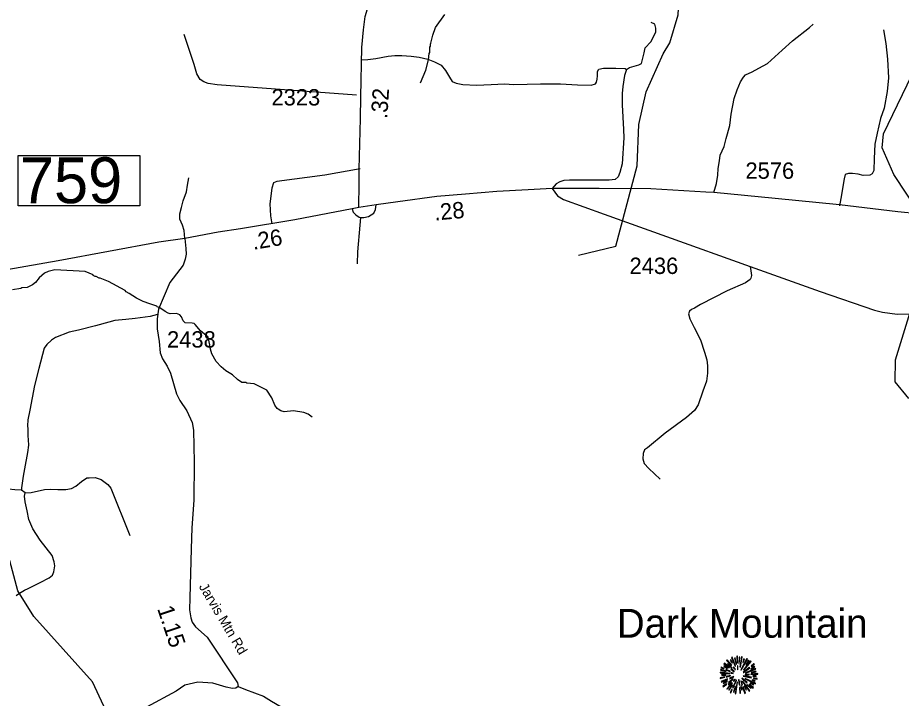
# Model space of a CAD drawing. Extents: x 1248089 to 1457196, y 820910 to 988753.
# Drawn here: x 1413674 to 1420415, y 877378 to 882572 of the extents above; entities that cross this region are included whole.
import ezdxf

# ---------------------------------------------------------------- set-up
doc = ezdxf.new("R2010")
doc.units = 0
for name, color, linetype in [('Exist Geographical Mountain Summit CELL', 7, 'Continuous'), ('Exist Geographical Mountain Summit Label', 7, 'Continuous'), ('Exist Hydrographic Misc Water Feature', 7, 'Continuous'), ('Exist Road Non-System Type 51', 7, 'Continuous'), ('Exist Road Secondary Type 51 Attributed', 7, 'Continuous'), ('Exist Road Secondary Type 51 Label', 7, 'Continuous'), ('Prop GRAU CAT1 Cell', 7, 'Continuous'), ('Prop Guardrail', 7, 'Continuous'), ('Prop Lane Lines', 7, 'Continuous')]:
    doc.layers.add(name, color=color, linetype=linetype)

msp = doc.modelspace()

# ---------------------------------------------------------------- linework, layer by layer
at = {"layer": 'Exist Geographical Mountain Summit CELL'}
for points in [[(1419082.2, 877666.9), (1419118.2, 877629.4), (1419121.5, 877631.9), (1419086.3, 877671.6)], [(1419109.8, 877668.3), (1419125.5, 877646.5), (1419127.3, 877648), (1419113.9, 877672.3)], [(1419120.7, 877690.1), (1419146.9, 877623.2), (1419149.8, 877624.3), (1419125.9, 877692.6)], [(1419154.6, 877638.1), (1419157.1, 877638.9), (1419148, 877686.8), (1419143.7, 877685.7)], [(1419159.3, 877699.5), (1419163.3, 877647.6), (1419166.5, 877648), (1419165.1, 877700.6)], [(1419175.3, 877645.4), (1419179.2, 877645.4), (1419182.9, 877692.6), (1419177.4, 877692.6)], [(1419187.3, 877617), (1419202.2, 877694.1), (1419196.7, 877695.9), (1419184, 877617.8)], [(1419190.5, 877595.2), (1419193.5, 877593.4), (1419242.1, 877678.1), (1419236.7, 877681.8)], [(1419205, 877652.3), (1419208.4, 877651.2), (1419217.8, 877678.1), (1419213.1, 877679.9)], [(1419211.6, 877596.7), (1419213.8, 877594.5), (1419269.4, 877658.8), (1419265.4, 877663.6)], [(1419249.1, 877668.3), (1419228, 877634.9), (1419230.9, 877633.7), (1419253.4, 877665.1)], [(1419036.1, 877593), (1419077.5, 877583.6), (1419078.6, 877586.9), (1419037.2, 877597.8)], [(1419039, 877612.3), (1419061.5, 877603.6), (1419062.6, 877606.5), (1419040.5, 877617.4)], [(1419060.8, 877623.2), (1419086.6, 877606.9), (1419088.8, 877609.5), (1419063.7, 877627.2)], [(1419061.9, 877642.1), (1419101.5, 877611.6), (1419103.7, 877613.8), (1419065.5, 877646.5)], [(1419077.5, 877595.2), (1419108, 877583.3), (1419109.2, 877585.4), (1419079.7, 877599.3)], [(1419090.2, 877639.2), (1419122.9, 877610.1), (1419125.1, 877612.3), (1419093.1, 877644.3)], [(1419113.9, 877600.7), (1419139, 877581.8), (1419141.1, 877584.7), (1419116.4, 877603.9)], [(1419133.5, 877613.8), (1419147.3, 877597.4), (1419149.4, 877599.6), (1419136.8, 877616.7)], [(1419164.7, 877626.2), (1419166.1, 877597), (1419168.8, 877597.4), (1419168.8, 877626.5)], [(1419208.4, 877576.7), (1419210.2, 877574.2), (1419258.8, 877610.1), (1419255.6, 877614.5)], [(1419225.4, 877573.8), (1419226.5, 877571.6), (1419304.6, 877600.3), (1419302.8, 877605)], [(1419269.4, 877601.8), (1419297, 877616.7), (1419294.1, 877621.8), (1419268, 877604.3)], [(1419269.4, 877624.7), (1419271.2, 877622.2), (1419294.1, 877638.5), (1419290.5, 877642.1)], [(1419032.1, 877534.2), (1419033.5, 877529.1), (1419069.5, 877539.7), (1419067.3, 877542.9)], [(1419033.5, 877572), (1419105.5, 877565), (1419105.8, 877568), (1419033.5, 877577)], [(1419041.9, 877506.5), (1419044.5, 877501.9), (1419089.9, 877521.8), (1419088.4, 877526.6)], [(1419045.6, 877554.6), (1419075.3, 877556), (1419075.3, 877559.6), (1419044.5, 877559.6)], [(1419077.9, 877545.5), (1419079, 877540.7), (1419112.1, 877549.1), (1419111.4, 877552.8)], [(1419095.7, 877500), (1419098.6, 877496.4), (1419133.1, 877524.8), (1419131.3, 877527.3)], [(1419105.5, 877531.3), (1419107.7, 877526.6), (1419136.4, 877541.8), (1419135.4, 877545.1)], [(1419114.2, 877570.9), (1419131.3, 877568.7), (1419131.7, 877570.9), (1419115, 877575.2)], [(1419198.6, 877530.2), (1419237.1, 877494.9), (1419239.6, 877499.3), (1419200.4, 877532.4)], [(1419209.8, 877547.3), (1419270.5, 877535.3), (1419271.6, 877539.7), (1419210.9, 877550.9)], [(1419223.6, 877527.7), (1419301.8, 877489.5), (1419303.6, 877494.9), (1419225.1, 877530.6)], [(1419224.4, 877561.1), (1419224.4, 877558.2), (1419254.5, 877558.2), (1419255.2, 877563.2)], [(1419267.6, 877560), (1419319.9, 877563.2), (1419320.3, 877568), (1419268, 877563.2)], [(1419271.2, 877573.8), (1419308, 877580.3), (1419306.5, 877585.8), (1419269.8, 877576)], [(1419282.5, 877548), (1419309, 877545.8), (1419309, 877550.2), (1419282.9, 877551.2)], [(1419286.5, 877530.9), (1419314.8, 877523.6), (1419315.5, 877529.1), (1419287.5, 877535.3)], [(1419053.2, 877469.9), (1419056.1, 877465.8), (1419084.4, 877487), (1419081.8, 877490.2)], [(1419059.4, 877490.6), (1419088.4, 877507.3), (1419086.3, 877510.9), (1419057.2, 877495.6)], [(1419084.1, 877450.2), (1419087, 877447.7), (1419127.7, 877495.3), (1419124.8, 877497.4)], [(1419099.4, 877481.5), (1419118.6, 877499.6), (1419115.3, 877501.9), (1419094.9, 877484.8)], [(1419124.1, 877481.5), (1419099, 877442.3), (1419102.2, 877439.7), (1419128.1, 877479.3)], [(1419127.3, 877460.1), (1419131.7, 877458.3), (1419158.2, 877516.7), (1419155.7, 877517.5)], [(1419134.2, 877509.5), (1419137.5, 877506.5), (1419147.6, 877522.9), (1419145.8, 877524.4)], [(1419139, 877424.8), (1419150.9, 877467.6), (1419147.3, 877468.1), (1419134.5, 877425.8)], [(1419148.7, 877414.7), (1419153.5, 877413.5), (1419166.1, 877502.9), (1419162.9, 877503.7)], [(1419174.2, 877518.6), (1419178.2, 877481.5), (1419182.6, 877481.8), (1419177.4, 877519.3)], [(1419180.4, 877460.1), (1419184, 877417.6), (1419188, 877418.6), (1419184.7, 877460.1)], [(1419190.2, 877509.9), (1419198.9, 877480), (1419202.9, 877481.8), (1419192.3, 877510.9)], [(1419200, 877443.3), (1419194.5, 877473.2), (1419191.3, 877473.2), (1419195.7, 877442.3)], [(1419204.7, 877507.6), (1419255.2, 877432.8), (1419258.8, 877435.7), (1419207.2, 877508.7)], [(1419204.7, 877464.8), (1419222.2, 877415), (1419226.5, 877416.8), (1419207.6, 877465.5)], [(1419215.2, 877470.6), (1419231.2, 877441.1), (1419235.3, 877443.3), (1419218.9, 877472.1)], [(1419237.1, 877481.8), (1419267.2, 877452.8), (1419270.5, 877455.4), (1419239.3, 877484.4)], [(1419253.8, 877482.5), (1419284.3, 877456.8), (1419287.5, 877460.4), (1419255.6, 877485.2)], [(1419262.9, 877493.5), (1419287.9, 877480.4), (1419290.5, 877484.1), (1419265.1, 877497.4)], [(1419277, 877517.5), (1419298.1, 877509.5), (1419299.9, 877513.9), (1419278.5, 877520.7)], [(1419109.2, 877423), (1419113.9, 877420.1), (1419124.8, 877444.8), (1419121.5, 877447)]]:
    msp.add_lwpolyline(points, close=True, dxfattribs=at)
at = {"layer": 'Exist Hydrographic Misc Water Feature'}
for points in [[(1417952.4, 880758.9), (1418236.4, 880828.6), (1418399.4, 881442.6), (1418413.4, 881757.4), (1418468.4, 882005.8), (1418599.4, 882295.3), (1418650.5, 882379.7), (1418713.4, 882595.1), (1418726.5, 882828), (1418884.6, 883509.2), (1418965.4, 883548.6), (1419082.4, 883588.9), (1419375.4, 883615.9), (1419528.4, 883770.4), (1419857.4, 884397.3), (1419971.4, 884703.7), (1419983.4, 884880.7)], [(1416746.5, 882075.7), (1416786.6, 882170.8), (1416808.3, 882250.3), (1416813.4, 882298.3), (1416817.6, 882306.2), (1416818.4, 882346.1), (1416822.6, 882354), (1416823, 882370), (1416827.1, 882377.9), (1416840.4, 882437.7), (1416861.8, 882497.3), (1416931.9, 882595.7)], [(1420551.4, 881084), (1420357.4, 881376.8), (1420269.5, 881578.9), (1420279.4, 881686.9), (1420531.4, 882207.2)], [(1414776.4, 876574.8), (1414498.4, 876823.3), (1414409.4, 876949.8), (1414364.4, 877216.7), (1414339.4, 877233.6), (1414332.4, 877319.1), (1414244.4, 877504.7), (1413796.4, 878002.9), (1413674.4, 878199), (1413604.4, 878466.4), (1413451.4, 878745.2), (1413373.4, 879029.1), (1413349.4, 879046), (1413342.4, 879115.1), (1413246.3, 879323.8), (1412977.3, 879654.3), (1412904.8, 879713.3), (1412722.6, 880021.1), (1412605.4, 880302.2), (1412453.6, 880451.9), (1412146.3, 880619.8), (1411796.3, 880669.5), (1411695.6, 880811.6)], [(1415921.2, 879525), (1415889.6, 879545.7), (1415857.9, 879558.5), (1415778.2, 879572.3), (1415706.1, 879565.8), (1415682.2, 879572.4), (1415660.5, 879584.9), (1415652.6, 879591.1), (1415635.1, 879615.5), (1415612.4, 879672), (1415574, 879729.7), (1415478.7, 879779), (1415422.8, 879784.2), (1415414.9, 879788.4), (1415382.9, 879789.1), (1415351.4, 879811.9), (1415312.2, 879846.8), (1415260.8, 879877.9), (1415227.5, 879908.7), (1415188.4, 879949.5), (1415155.6, 880006.3), (1415137.1, 880070.7), (1415138.8, 880077), (1415126.4, 880135), (1415068.2, 880182.9), (1415028.6, 880231.2), (1415020.7, 880237.4), (1415004.8, 880241.7), (1414952.8, 880244.9), (1414943, 880251.1), (1414937.1, 880259.2), (1414923.8, 880289.6), (1414910.2, 880305.9), (1414886.4, 880314.4), (1414838.3, 880313.5), (1414822.4, 880317.8), (1414798.7, 880330.4), (1414759.4, 880359.2), (1414737.5, 880365.8), (1414735.6, 880371.8), (1414683, 880389.6), (1414632.3, 880406), (1414581, 880431.3), (1414525.7, 880468.5), (1414502, 880481), (1414494.2, 880489.2), (1414367.7, 880560), (1414304.2, 880585.5), (1414296.2, 880585.6), (1414272.6, 880598.2), (1414264.6, 880598.3), (1414250.7, 880604.6), (1414248.9, 880610.7), (1414189.4, 880636), (1413957.7, 880649.1), (1413905.4, 880636.3), (1413879.2, 880622.9), (1413838.4, 880587.8), (1413809.6, 880550.4), (1413787.2, 880532.9), (1413746.8, 880513.8), (1413706.7, 880510.7), (1413698.6, 880506.8), (1413634.3, 880496.3)], [(1420473.5, 879667.4), (1420368.5, 879794.3), (1420371.5, 879961.6), (1420585.5, 880656.6)]]:
    msp.add_lwpolyline(points, dxfattribs=at)
at = {"layer": 'Exist Road Non-System Type 51'}
msp.add_line((1413731.6, 878946.4), (1413701.9, 878966.6), dxfattribs=at)
for points in [[(1418319.1, 882177.7), (1418341.9, 882191.9), (1418377.5, 882203.3), (1418411.7, 882213.3), (1418432.6, 882223), (1418444, 882262.9), (1418452.5, 882304.2), (1418461.1, 882341.3), (1418505.2, 882386.9), (1418542.3, 882462.5), (1418543.6, 882493), (1418533.6, 882523), (1418506.6, 882535.8)], [(1418984.4, 881237.8), (1419004.2, 881308), (1419015.2, 881370.8), (1419018.3, 881422.6), (1419027.7, 881479.1), (1419032.4, 881523), (1419063.8, 881590.5), (1419079.5, 881650.1), (1419106.1, 881749), (1419117.1, 881836.9), (1419138.9, 881955.1), (1419164, 882022.6), (1419189.1, 882082.3), (1419211.1, 882118.4), (1419226.7, 882136.2), (1419276.9, 882159.7), (1419328.6, 882186.4), (1419394.5, 882222.5), (1419507.4, 882324.5), (1419585.8, 882395.1), (1419715.9, 882497.1), (1419742.5, 882523.6)], [(1420278.7, 882478.8), (1420296, 882375.6), (1420310, 882255.5), (1420317.8, 882114.3), (1420308.4, 882009.2), (1420283.3, 881882), (1420256.7, 881802), (1420231.6, 881691.1), (1420212.8, 881606.3), (1420208.1, 881496.5), (1420204.9, 881405.5), (1420194, 881379.6), (1420175.2, 881370.1), (1420125, 881368.6), (1420085.8, 881378), (1420041.9, 881382.7), (1420012.1, 881384.3), (1419987, 881374.8), (1419979.2, 881343.5), (1419954.1, 881192.8), (1419944.5, 881136.3)], [(1416259.1, 881980.1), (1415196.4, 882059.9), (1415126.5, 882069.3), (1415094.8, 882081.9), (1415065.1, 882100.5), (1415042, 882143), (1415019.2, 882215.5), (1414943.8, 882445)], [(1416296.7, 882251.6), (1416344.2, 882253.1), (1416405.5, 882261.6), (1416500.9, 882277.3), (1416552.2, 882284.5), (1416604.9, 882284.5), (1416674.7, 882277.3), (1416737.4, 882270.2), (1416803, 882254.5), (1416854.2, 882234.6), (1416904.1, 882208.9), (1416938.3, 882170.4), (1416968.2, 882117.7), (1416989.6, 882086.3), (1417019.5, 882072), (1417070.8, 882062.1), (1417174.8, 882057.8), (1417287.3, 882062.1), (1417387, 882067.8), (1417460.1, 882062.2), (1417663.8, 882066.5), (1417814.8, 882067.9), (1417945.9, 882060.8), (1418048.5, 882056.5), (1418082.7, 882067.9), (1418089.8, 882079.3), (1418094.1, 882103.6), (1418096.9, 882129.2), (1418098.3, 882162), (1418108.3, 882179.1), (1418142.5, 882186.2), (1418237.9, 882187.7), (1418307.7, 882184.8), (1418319.1, 882177.7)], [(1418319.1, 882177.7), (1418302.9, 882131.6), (1418291.5, 882047.5), (1418285.8, 881994.8), (1418285.8, 881906.4), (1418295.9, 881719.1), (1418298.7, 881656.3), (1418284.5, 881458.2), (1418267.4, 881391.2), (1418256, 881358.4), (1418233.2, 881337), (1418186.2, 881331.3), (1417996.7, 881331.3), (1417882.7, 881331.3), (1417840.3, 881329), (1417810.4, 881320.4), (1417783.3, 881304.7), (1417752.5, 881269.5)], [(1416286.6, 881419.6), (1416018, 881370.4), (1415651.1, 881321.2), (1415624.9, 881311.4), (1415611.8, 881272.1), (1415598.7, 881150.8), (1415601.9, 881059), (1415611.8, 881000)], [(1414948.3, 880887.4), (1414943.5, 880947.5), (1414930.4, 880990.1), (1414910.7, 881036), (1414910.7, 881075.4), (1414923.8, 881124.5), (1414936.9, 881173.7), (1414963.1, 881242.6), (1414969.7, 881295), (1414979.5, 881350.7)], [(1416226.1, 881113.7), (1416234.6, 881088), (1416254.6, 881068.1), (1416278.8, 881051), (1416290.2, 881046.7)], [(1416290.2, 881046.7), (1416315.8, 881046.7), (1416350, 881055.2), (1416389.9, 881079.5), (1416404.2, 881109.4), (1416408.4, 881143.6)], [(1416290.2, 881046.7), (1416284.5, 880989.7), (1416266, 880785.8), (1416264.6, 880693.1)], [(1419261.6, 880674.1), (1419266.8, 880639.6), (1419272.5, 880605.4), (1419268.2, 880584), (1419261.1, 880575.4), (1419226.9, 880548.4), (1419087.3, 880488.5), (1418883.6, 880383), (1418838, 880355.9), (1418813.8, 880344.5), (1418798.1, 880333.1), (1418792.4, 880311.7), (1418802.4, 880274.6), (1418835.1, 880207.6), (1418882.1, 880113.5), (1418914.9, 880020.9), (1418930.7, 879960.4), (1418937.8, 879914.8), (1418937.8, 879859.2), (1418927.8, 879799.3), (1418900.7, 879722.3), (1418866.6, 879618.2), (1418838.1, 879575.5), (1418775.4, 879521.3), (1418614.7, 879402.2), (1418479.4, 879291), (1418455.2, 879273.9), (1418445.2, 879245.4), (1418443.8, 879206.9), (1418453.8, 879169.9), (1418488, 879131.4), (1418576.2, 879050.7)], [(1414740.4, 880308.2), (1414684.7, 880291), (1414570, 880276.3), (1414499.6, 880269.7), (1414414.4, 880261.5), (1414368.5, 880250), (1414268.6, 880220.5), (1414137.6, 880187.7), (1414067.2, 880171.4), (1413962.3, 880132), (1413931.2, 880112.3), (1413896.8, 880077.9), (1413875.5, 880050.1), (1413836.2, 879894.3), (1413803.4, 879766.5), (1413767.4, 879576.3), (1413752.7, 879502.6), (1413747.7, 879458.3), (1413751, 879433.7), (1413752.7, 879381.3), (1413754.3, 879350.1), (1413755.9, 879309.1), (1413749.4, 879255.1), (1413726.5, 879130.5), (1413716.6, 879074.7), (1413703.5, 878984.6), (1413701.9, 878966.6)], [(1413701.9, 878966.6), (1413651.1, 878969.8), (1413603.6, 878974.8), (1413549.6, 878997.7), (1413500.4, 879009.2), (1413454.6, 879019), (1413426.7, 879023.9), (1413372.7, 879015.7), (1413312.1, 878996.1), (1413136.8, 878933.8), (1413061.4, 878897.7), (1413046.7, 878864.9), (1413035.2, 878833.8), (1413004.1, 878771.5), (1412978.9, 878710)], [(1413731.6, 878946.4), (1413777.5, 878949.5), (1413878.5, 878970.9), (1413927.4, 878975.5), (1413979.4, 878972.5), (1414040.6, 878972.5), (1414084.9, 878980.1), (1414118.6, 878998.5), (1414161.4, 879033.7), (1414201.2, 879059.7), (1414219.5, 879061.2), (1414263.9, 879062.8), (1414311.3, 879047.5), (1414362.6, 879008.9), (1414384, 878982.8), (1414529.7, 878620.5)], [(1413661.2, 878161.9), (1413687.2, 878181.8), (1413725.5, 878204.7), (1413754.5, 878217), (1413846.3, 878261.3), (1413915.1, 878296.6), (1413939.6, 878318), (1413950.3, 878344), (1413958, 878389.9), (1413953.4, 878419), (1413938.1, 878468), (1413844.8, 878584.3), (1413789.7, 878671.6), (1413759.1, 878742), (1413745.3, 878809.3), (1413731.6, 878878.2), (1413727, 878921), (1413731.6, 878946.4)], [(1415356.2, 877469.4), (1415410.8, 877446.5), (1415550, 877396), (1415610.9, 877357.7), (1415684, 877312.5), (1415894.5, 877197.5), (1416087.6, 877094.8), (1416176.4, 877046.1), (1416239, 877013), (1416275.5, 876999.1), (1416352.1, 876992.1)]]:
    msp.add_lwpolyline(points, dxfattribs=at)
at = {"layer": 'Exist Road Secondary Type 51 Attributed'}
for points in [[(1416275.9, 881123.1), (1416279.5, 881306.3), (1416279.5, 881417.1), (1416289.3, 881803.6), (1416291.8, 881968.5), (1416300.7, 882345.3), (1416313, 882478.6), (1416325.3, 882580.2), (1416350.1, 882666.2), (1416393.4, 882779.3)], [(1417752.5, 881269.5), (1417569, 881259.6), (1417328.7, 881246.4), (1417090.6, 881226.5), (1416872.4, 881206.7), (1416574.8, 881167), (1416408.4, 881143.6), (1416275.9, 881123.1)], [(1424114.1, 880687.7), (1423444, 880761.4), (1423089.1, 880801.1), (1422497.1, 880865.1), (1422014.4, 880913.6), (1421508.4, 880970.9), (1421010.2, 881030.5), (1420389.8, 881089.9), (1419942.4, 881144.2), (1419451.7, 881191.4), (1418984.4, 881237.8), (1418924.8, 881240), (1418503.8, 881266.5), (1418111.4, 881268.7), (1417752.5, 881269.5)], [(1417752.5, 881269.5), (1417793, 881213.8), (1417839.3, 881185.1), (1418147.8, 881072.6), (1418623.8, 880902.8), (1419261.6, 880674.1), (1419794.9, 880482.2), (1420210.6, 880339.3), (1420272.3, 880323.9), (1420382.5, 880310.7), (1420565.4, 880312.9)], [(1416275.9, 881123.1), (1416226.1, 881113.7), (1415789.5, 881030.7), (1415372.9, 880960.1), (1415203.1, 880935.8), (1414948.3, 880887.4)], [(1414948.3, 880887.4), (1414749.9, 880858.8), (1413982, 880715.9), (1413591.8, 880647.5), (1412931.5, 880535.4), (1412548, 880467), (1412453.6, 880451.9), (1411719.2, 880323.7)], [(1414948.3, 880887.4), (1414957.3, 880810.5), (1414959.5, 880768.6), (1414952.8, 880728.9), (1414937.4, 880684.7), (1414836, 880550.2), (1414748.1, 880348.2), (1414737, 880273.2), (1414739.2, 880198.2), (1414752.5, 880101.1), (1414761.3, 880015.1), (1414778.9, 879968.8), (1414814.2, 879913.6), (1414840.4, 879859.5), (1414886.6, 879702.8), (1414910.9, 879652.1), (1414963.8, 879572.7), (1415005.7, 879484.4), (1415014.5, 879424.9), (1415021.2, 879181.2), (1415019, 878890), (1415003.5, 878680.5), (1414997, 878518.5), (1414988.2, 878145.6), (1414983.8, 878053), (1414994.8, 877993.4), (1415005.8, 877960.3), (1415030.1, 877925), (1415118.3, 877845.6), (1415351.8, 877495.9), (1415356.2, 877469.4), (1415338.6, 877456.2), (1415312.1, 877454), (1415263.6, 877462.8), (1415162.2, 877493.7), (1415047.6, 877502.5), (1414948.4, 877478.2), (1414882.3, 877434.1), (1414656.1, 877311.2)]]:
    msp.add_lwpolyline(points, dxfattribs=at)
at = {"layer": 'Prop Guardrail'}
msp.add_lwpolyline([(1413678.1, 881521), (1414607, 881521), (1414607, 881136.9), (1413678.1, 881136.9)], close=True, dxfattribs=at)

# ---------------------------------------------------------------- texts
at = {"layer": 'Exist Geographical Mountain Summit Label'}
msp.add_text('Dark Mountain', height=220, dxfattribs=at).set_placement((1418244.6, 877841))
at = {"layer": 'Exist Road Secondary Type 51 Label'}
msp.add_text('Jarvis Mtn Rd', height=75, rotation=300.65643, dxfattribs=at).set_placement((1415053.6, 878230.7))
at = {"layer": 'Prop GRAU CAT1 Cell'}
for s, rotation, p in [('.32', 86.36908, (1416493.1, 881798.3)), ('.28', 5.19866, (1416856.1, 881023.9)), ('.26', 9.61727, (1415471.7, 880800.1)), ('1.15', 288.42131, (1414737.3, 878063.2))]:
    msp.add_text(s, height=125, rotation=rotation, dxfattribs=at).set_placement(p)
at = {"layer": 'Prop Guardrail'}
msp.add_text('759', height=350, dxfattribs=at).set_placement((1413690.6, 881156.7))
at = {"layer": 'Prop Lane Lines'}
for s, p in [('2323', (1415610.1, 881902.3)), ('2576', (1419226, 881342.7)), ('2436', (1418341.5, 880616.4)), ('2438', (1414813.3, 880054.8))]:
    msp.add_text(s, height=125, dxfattribs=at).set_placement(p)

doc.saveas('drawing.dxf')
